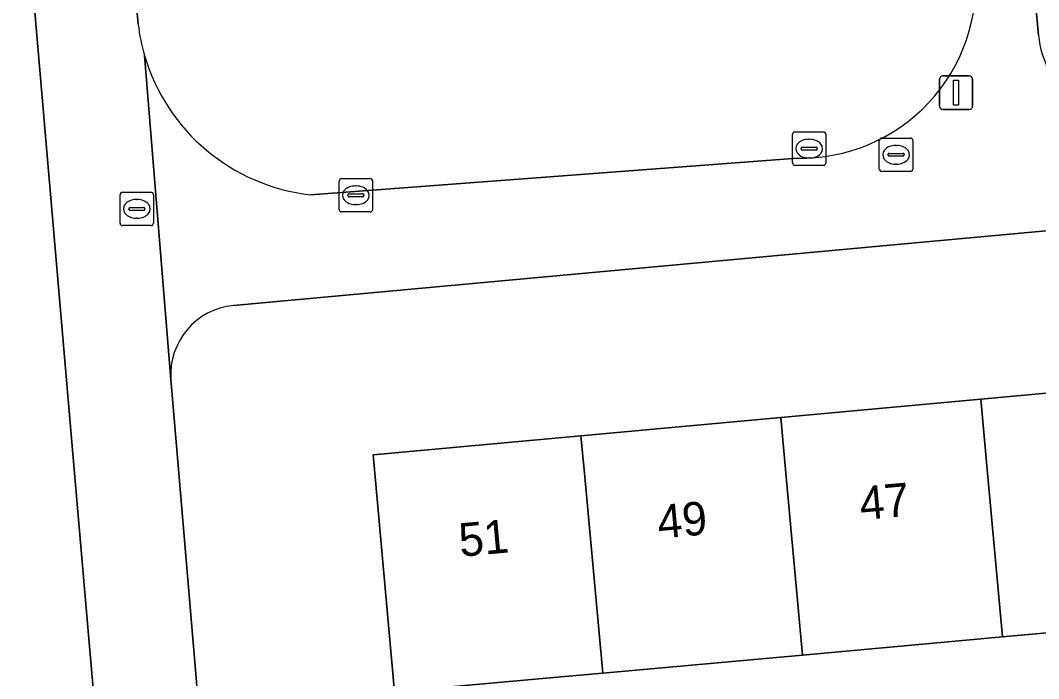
# Model space of a CAD drawing. Extents: x 160554 to 161248, y 385329 to 386506.
# Drawn here: x 160919.04 to 160949.48, y 385493.85 to 385513.55 of the extents above; entities that cross this region are included whole.
import ezdxf

# ---------------------------------------------------------------- set-up
doc = ezdxf.new("R2010")
doc.units = 0
for name, color, linetype in [('IMGEO_Erf', 7, 'Continuous'), ('IMGEO_Kolk', 7, 'Continuous'), ('IMGEO_Lichtmast', 7, 'Continuous'), ('IMGEO_Pand', 7, 'Continuous'), ('IMGEO_Pand_nummerreeks', 7, 'Continuous'), ('IMGEO_Rijbaan_lokaal_open', 7, 'Continuous'), ('IMGEO_Rioolput', 7, 'Continuous'), ('IMGEO_Voetpad_open', 7, 'Continuous')]:
    doc.layers.add(name, color=color, linetype=linetype)

msp = doc.modelspace()

# ---------------------------------------------------------------- linework, layer by layer
at = {"layer": 'IMGEO_Erf'}
for points in [[(160946.016, 385551.048), (160949.482, 385513.094)], [(160922.169, 385482.49), (160920.66, 385500), (160917.04, 385541.995)], [(160973.383, 385489.523), (160972.572, 385497.288), (160966.327, 385496.722), (160960.352, 385496.18), (160954.377, 385495.638), (160948.4, 385495.096), (160942.425, 385494.554), (160936.449, 385494.013), (160935.207, 385493.9), (160930.227, 385493.449), (160929.632, 385500), (160929.582, 385500.547), (160935.799, 385501.116), (160941.774, 385501.662), (160947.749, 385502.209), (160953.725, 385502.756), (160959.7, 385503.302), (160965.675, 385503.849), (160971.897, 385504.418), (160971.5, 385509.25), (160925.409, 385505.018)], [(160923.539, 385502.802), (160923.776, 385500), (160925.231, 385482.784)]]:
    msp.add_lwpolyline(points, dxfattribs=at)
for centre, radius, start, end in [((160952.348, 385513.36), 2.879, 185.2998, 275.4131), ((160925.613, 385502.949), 2.079, 95.621, 184.0595)]:
    msp.add_arc(centre, radius, start, end, dxfattribs=at)
at = {"layer": 'IMGEO_Kolk'}
for p, q in [((160942.121, 385509.282), (160942.121, 385510.134)), ((160942.196, 385510.208), (160943.048, 385510.208)), ((160943.122, 385510.134), (160943.122, 385509.282)), ((160942.609, 385509.988), (160942.634, 385509.988)), ((160942.38, 385509.702), (160942.38, 385509.714)), ((160942.818, 385509.665), (160942.42, 385509.665)), ((160942.423, 385509.751), (160942.821, 385509.751)), ((160942.864, 385509.714), (160942.864, 385509.702)), ((160943.048, 385509.208), (160942.196, 385509.208)), ((160942.632, 385509.428), (160942.607, 385509.428)), ((160928.567, 385507.886), (160928.567, 385508.738)), ((160928.642, 385508.812), (160929.494, 385508.812)), ((160929.055, 385508.592), (160929.08, 385508.592)), ((160929.568, 385508.738), (160929.568, 385507.886)), ((160928.826, 385508.306), (160928.826, 385508.318)), ((160928.869, 385508.355), (160929.267, 385508.355)), ((160929.31, 385508.318), (160929.31, 385508.306)), ((160929.264, 385508.269), (160928.866, 385508.269)), ((160929.078, 385508.032), (160929.053, 385508.032)), ((160929.494, 385507.812), (160928.642, 385507.812))]:
    msp.add_line(p, q, dxfattribs=at)
for points in [[(160942.121, 385509.282), (160942.121, 385510.134)], [(160942.196, 385510.208), (160943.048, 385510.208)], [(160943.122, 385510.134), (160943.122, 385509.282)], [(160943.048, 385509.208), (160942.196, 385509.208)], [(160928.567, 385507.886), (160928.567, 385508.738)], [(160928.642, 385508.812), (160929.494, 385508.812)], [(160929.568, 385508.738), (160929.568, 385507.886)], [(160929.494, 385507.812), (160928.642, 385507.812)]]:
    msp.add_lwpolyline(points, dxfattribs=at)
for centre, radius, start, end in [((160942.198, 385510.132), 0.0765, 91.552, 178.448), ((160942.198, 385510.132), 0.0765, 91.552, 178.448), ((160943.046, 385510.132), 0.0765, 1.552, 88.448), ((160943.046, 385510.132), 0.0765, 1.552, 88.448), ((160942.42, 385509.711), 0.0403, 85.8775, 175.7526), ((160942.417, 385509.701), 0.0366, 178.938, 274.7102), ((160942.821, 385509.708), 0.043, 264.8664, 352.4533), ((160942.825, 385509.713), 0.0386, 1.7309, 96.639), ((160942.198, 385509.284), 0.0765, 181.552, 268.448), ((160942.198, 385509.284), 0.0765, 181.552, 268.448), ((160943.046, 385509.284), 0.0765, 271.552, 358.448), ((160943.046, 385509.284), 0.0765, 271.552, 358.448), ((160928.644, 385508.736), 0.0765, 91.552, 178.448), ((160928.644, 385508.736), 0.0765, 91.552, 178.448), ((160929.492, 385508.736), 0.0765, 1.552, 88.448), ((160929.492, 385508.736), 0.0765, 1.552, 88.448), ((160928.866, 385508.315), 0.0403, 85.8775, 175.7526), ((160928.863, 385508.305), 0.0366, 178.938, 274.7102), ((160929.267, 385508.312), 0.043, 264.8664, 352.4533), ((160929.271, 385508.317), 0.0386, 1.7309, 96.639), ((160928.644, 385507.888), 0.0765, 181.552, 268.448), ((160928.644, 385507.888), 0.0765, 181.552, 268.448), ((160929.492, 385507.888), 0.0765, 271.552, 358.448), ((160929.492, 385507.888), 0.0765, 271.552, 358.448)]:
    msp.add_arc(centre, radius, start, end, dxfattribs=at)
for centre, major_axis, ratio, start_param, end_param in [((160942.608, 385509.708), (-0.387, 0.002), 0.722429, 4.712389, 7.853982), ((160942.633, 385509.708), (-0.39, 0.002), 0.717154, 1.570796, 4.712389), ((160929.054, 385508.312), (-0.387, 0.002), 0.722429, 4.712389, 7.853982), ((160929.079, 385508.312), (-0.39, 0.002), 0.717154, 1.570796, 4.712389)]:
    msp.add_ellipse(centre, major_axis=major_axis, ratio=ratio, start_param=start_param, end_param=end_param, dxfattribs=at)
at = {"layer": 'IMGEO_Lichtmast'}
for p, q in [((160946.518, 385510.982), (160946.518, 385511.782)), ((160946.518, 385511.782), (160946.518, 385510.982)), ((160946.618, 385511.882), (160947.408, 385511.882)), ((160947.408, 385511.882), (160946.618, 385511.882)), ((160947.508, 385511.782), (160947.508, 385510.982)), ((160947.508, 385510.982), (160947.508, 385511.782)), ((160947.408, 385510.882), (160946.618, 385510.882)), ((160946.618, 385510.882), (160947.408, 385510.882))]:
    msp.add_line(p, q, dxfattribs=at)
msp.add_lwpolyline([(160946.938, 385511.757), (160947.088, 385511.757), (160947.088, 385511.007), (160946.938, 385511.007), (160946.938, 385511.757)], dxfattribs=at)
for centre, start, end in [((160946.618, 385511.782), 90, 180), ((160946.618, 385511.782), 90, 180), ((160947.408, 385511.782), 0, 90), ((160947.408, 385511.782), 360, 90), ((160946.618, 385510.982), 180, 270), ((160946.618, 385510.982), 180, 270), ((160947.408, 385510.982), 270, 0), ((160947.408, 385510.982), 270, 0)]:
    msp.add_arc(centre, 0.1, start, end, dxfattribs=at)
at = {"layer": 'IMGEO_Pand'}
for points in [[(160953.725, 385502.756), (160947.749, 385502.209), (160947.951, 385500), (160948.4, 385495.096), (160954.377, 385495.638), (160953.977, 385500)], [(160941.926, 385500), (160942.425, 385494.554), (160948.4, 385495.096), (160947.951, 385500), (160947.749, 385502.209), (160941.774, 385501.662)], [(160935.901, 385500), (160936.449, 385494.013), (160942.425, 385494.554), (160941.926, 385500), (160941.774, 385501.662), (160935.799, 385501.116)], [(160935.799, 385501.116), (160929.582, 385500.547), (160929.632, 385500), (160930.227, 385493.449), (160935.207, 385493.9), (160936.449, 385494.013), (160935.901, 385500)]]:
    msp.add_lwpolyline(points, close=True, dxfattribs=at)
at = {"layer": 'IMGEO_Rijbaan_lokaal_open'}
for points in [[(160925.621, 385558.308), (160924.059, 385575.413), (160923.718, 385579.136), (160923.487, 385581.67), (160921.484, 385603.875), (160921.344, 385605.542), (160914.387, 385604.81), (160914.572, 385603.534), (160914.741, 385601.627), (160916.313, 385583.041), (160916.536, 385580.505), (160916.636, 385579.396), (160916.744, 385578.2), (160917.103, 385574.214), (160918.533, 385558.353), (160920.088, 385540.64), (160921.02, 385529.968), (160921.23, 385527.569), (160921.415, 385525.719), (160922.559, 385513.431)], [(160927.714, 385508.329), (160942.271, 385509.423)]]:
    msp.add_lwpolyline(points, dxfattribs=at)
for centre, radius, start, end in [((160942.367, 385514.664), 5.242, 268.9502, 4.708), ((160928.445, 385514.149), 5.93, 186.9543, 196.206), ((160928.355, 385514.132), 5.838, 196.2943, 263.6982)]:
    msp.add_arc(centre, radius, start, end, dxfattribs=at)
at = {"layer": 'IMGEO_Rioolput'}
for p, q in [((160944.719, 385509.098), (160944.719, 385509.95)), ((160944.794, 385510.024), (160945.646, 385510.024)), ((160945.207, 385509.804), (160945.232, 385509.804)), ((160945.72, 385509.95), (160945.72, 385509.098)), ((160944.978, 385509.518), (160944.978, 385509.53)), ((160945.021, 385509.567), (160945.419, 385509.567)), ((160945.462, 385509.53), (160945.462, 385509.518)), ((160945.416, 385509.481), (160945.018, 385509.481)), ((160945.23, 385509.244), (160945.205, 385509.244)), ((160945.646, 385509.024), (160944.794, 385509.024)), ((160922.017, 385507.478), (160922.017, 385508.33)), ((160922.092, 385508.404), (160922.944, 385508.404)), ((160923.018, 385508.33), (160923.018, 385507.478)), ((160922.505, 385508.184), (160922.53, 385508.184)), ((160922.276, 385507.898), (160922.276, 385507.91)), ((160922.714, 385507.861), (160922.316, 385507.861)), ((160922.319, 385507.947), (160922.717, 385507.947)), ((160922.76, 385507.91), (160922.76, 385507.898)), ((160922.944, 385507.404), (160922.092, 385507.404)), ((160922.528, 385507.624), (160922.503, 385507.624))]:
    msp.add_line(p, q, dxfattribs=at)
for points in [[(160944.719, 385509.098), (160944.719, 385509.95)], [(160944.794, 385510.024), (160945.646, 385510.024)], [(160945.72, 385509.95), (160945.72, 385509.098)], [(160945.646, 385509.024), (160944.794, 385509.024)], [(160922.017, 385507.478), (160922.017, 385508.33)], [(160922.092, 385508.404), (160922.944, 385508.404)], [(160923.018, 385508.33), (160923.018, 385507.478)], [(160922.944, 385507.404), (160922.092, 385507.404)]]:
    msp.add_lwpolyline(points, dxfattribs=at)
for centre, radius, start, end in [((160944.796, 385509.948), 0.0765, 91.552, 178.448), ((160944.796, 385509.948), 0.0765, 91.552, 178.448), ((160945.644, 385509.948), 0.0765, 1.552, 88.448), ((160945.644, 385509.948), 0.0765, 1.552, 88.448), ((160945.018, 385509.527), 0.0403, 85.8775, 175.7526), ((160945.015, 385509.517), 0.0366, 178.938, 274.7102), ((160945.419, 385509.524), 0.043, 264.8664, 352.4533), ((160945.423, 385509.529), 0.0386, 1.7309, 96.639), ((160944.796, 385509.1), 0.0765, 181.552, 268.448), ((160944.796, 385509.1), 0.0765, 181.552, 268.448), ((160945.644, 385509.1), 0.0765, 271.552, 358.448), ((160945.644, 385509.1), 0.0765, 271.552, 358.448), ((160922.094, 385508.328), 0.0765, 91.552, 178.448), ((160922.094, 385508.328), 0.0765, 91.552, 178.448), ((160922.942, 385508.328), 0.0765, 1.552, 88.448), ((160922.942, 385508.328), 0.0765, 1.552, 88.448), ((160922.316, 385507.907), 0.0403, 85.8775, 175.7526), ((160922.313, 385507.897), 0.0366, 178.938, 274.7102), ((160922.717, 385507.904), 0.043, 264.8664, 352.4533), ((160922.721, 385507.909), 0.0386, 1.7309, 96.639), ((160922.094, 385507.48), 0.0765, 181.552, 268.448), ((160922.094, 385507.48), 0.0765, 181.552, 268.448), ((160922.942, 385507.48), 0.0765, 271.552, 358.448), ((160922.942, 385507.48), 0.0765, 271.552, 358.448)]:
    msp.add_arc(centre, radius, start, end, dxfattribs=at)
for centre, major_axis, ratio, start_param, end_param in [((160945.206, 385509.524), (-0.387, 0.002), 0.722429, 4.712389, 7.853982), ((160945.231, 385509.524), (-0.39, 0.002), 0.717154, 1.570796, 4.712389), ((160922.504, 385507.904), (-0.387, 0.002), 0.722429, 4.712389, 7.853982), ((160922.529, 385507.904), (-0.39, 0.002), 0.717154, 1.570796, 4.712389)]:
    msp.add_ellipse(centre, major_axis=major_axis, ratio=ratio, start_param=start_param, end_param=end_param, dxfattribs=at)
at = {"layer": 'IMGEO_Voetpad_open'}
for points in [[(160949.482, 385513.094), (160946.016, 385551.048)], [(160917.951, 385544.1), (160917.04, 385541.995), (160920.66, 385500), (160922.169, 385482.49), (160925.231, 385482.784), (160923.776, 385500), (160923.539, 385502.802), (160922.751, 385512.494)], [(160922.559, 385513.431), (160921.415, 385525.719), (160921.23, 385527.569)], [(160922.751, 385512.494), (160923.539, 385502.802)], [(160925.409, 385505.018), (160971.5, 385509.25), (160971.25, 385512.259), (160952.62, 385510.494)], [(160942.271, 385509.423), (160927.714, 385508.329)]]:
    msp.add_lwpolyline(points, dxfattribs=at)
for centre, radius, start, end in [((160942.367, 385514.664), 5.242, 268.9502, 4.708), ((160928.445, 385514.149), 5.93, 186.9543, 196.206), ((160952.348, 385513.36), 2.879, 185.2998, 275.4131), ((160928.355, 385514.132), 5.838, 196.2943, 263.6982), ((160925.613, 385502.949), 2.079, 95.621, 184.0595)]:
    msp.add_arc(centre, radius, start, end, dxfattribs=at)

# ---------------------------------------------------------------- texts
at = {"layer": 'IMGEO_Pand_nummerreeks'}
for s, p in [('47', (160944.171, 385498.588)), ('49', (160938.126, 385498.035)), ('51', (160932.193, 385497.492))]:
    msp.add_text(s, height=1, rotation=5.2269, dxfattribs=at).set_placement(p)

doc.saveas('drawing.dxf')
